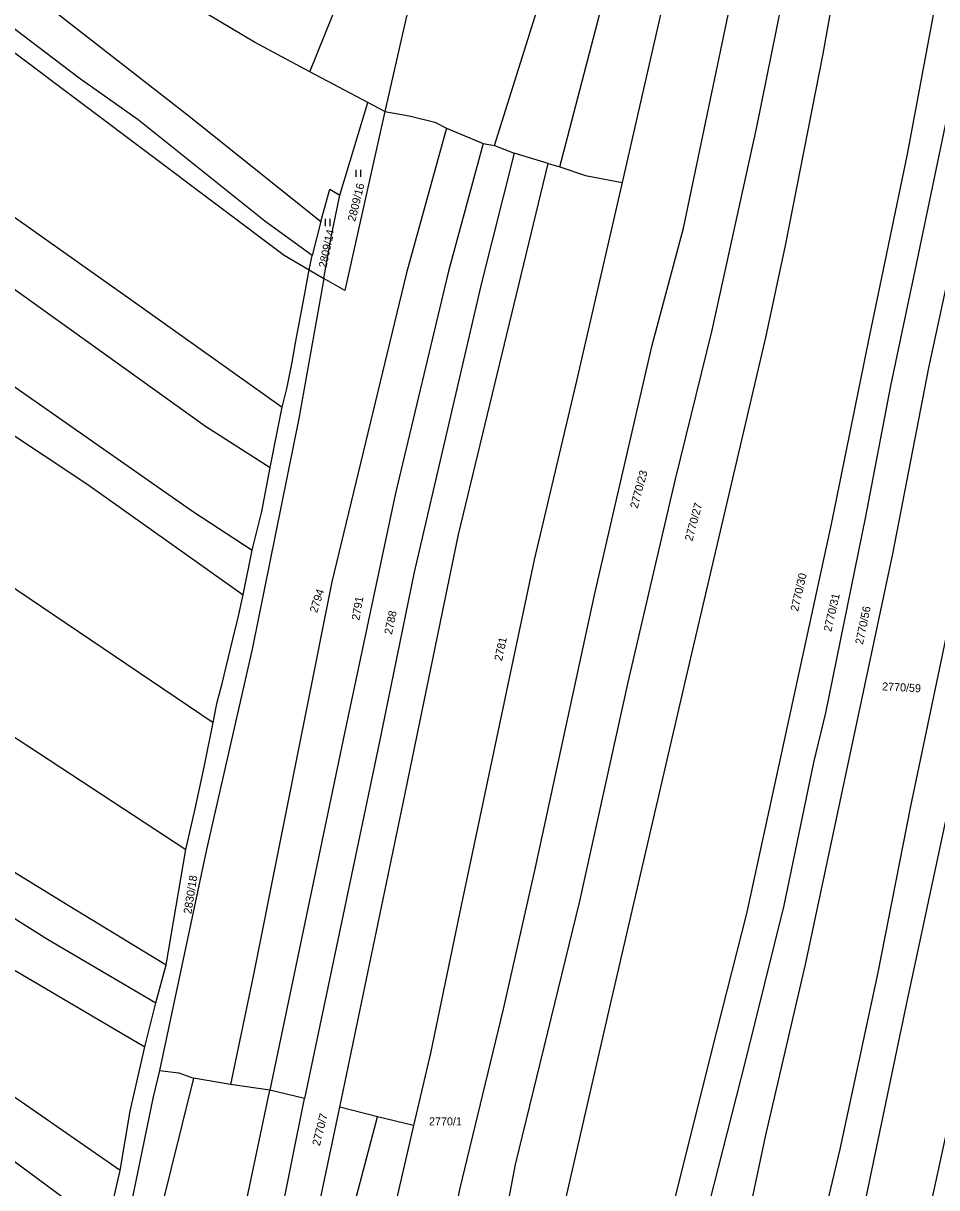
# Model space of a CAD drawing. Extents: x -776734 to -748832, y -1118122 to -976986.
# Drawn here: x -753827.4 to -753634.1, y -1114826.1 to -1114579.5 of the extents above; entities that cross this region are included whole.
import ezdxf

# ---------------------------------------------------------------- set-up
doc = ezdxf.new("R2010")
doc.units = 0
for name, color, linetype in [('KM_Hranice parcel', 7, 'Continuous'), ('KM_Parcelní čísla', 7, 'Continuous'), ('KM_Značky kultur', 7, 'Continuous')]:
    doc.layers.add(name, color=color, linetype=linetype)

msp = doc.modelspace()

# ---------------------------------------------------------------- linework, layer by layer
at = {"layer": 'KM_Hranice parcel'}
for p, q in [((-753766.81, -1114589.78), (-753755.1, -1114560.7)), ((-753754.52, -1114596.32), (-753766.81, -1114589.78)), ((-753760.46, -1114615.92), (-753754.52, -1114596.32)), ((-753750.88, -1114598.22), (-753754.52, -1114596.32)), ((-753737.87, -1114601.71), (-753730.09, -1114604.97)), ((-753730.09, -1114604.97), (-753727.69, -1114605.4)), ((-753727.69, -1114605.4), (-753723.57, -1114607.04)), ((-753716.34, -1114609.22), (-753723.57, -1114607.04)), ((-753716.34, -1114609.22), (-753713.89, -1114609.93)), ((-753764.44, -1114621.51), (-753766.3, -1114628.7)), ((-753766.93, -1114631.73), (-753766.3, -1114628.7)), ((-753766.93, -1114631.73), (-753763.81, -1114633.56)), ((-753780.9, -1114700.52), (-753779.01, -1114691.09)), ((-753797.22, -1114778.89), (-753793.03, -1114754.47)), ((-753799.4, -1114786.94), (-753797.22, -1114778.89)), ((-753801.69, -1114796.2), (-753799.4, -1114786.94)), ((-753783.6, -1114804.21), (-753791.42, -1114802.85)), ((-753775.22, -1114805.4), (-753783.6, -1114804.21)), ((-753767.91, -1114807.15), (-753775.22, -1114805.4)), ((-753752.47, -1114811.02), (-753760.42, -1114808.97)), ((-753744.88, -1114812.91), (-753752.47, -1114811.02)), ((-753809.79, -1114834.95), (-753806.92, -1114822.44))]:
    msp.add_line(p, q, dxfattribs=at)
for points in [[(-753727.69, -1114605.4), (-753712.79, -1114557.95), (-753700.95, -1114511.18), (-753692.02, -1114479.35)], [(-753713.89, -1114609.93), (-753702.49, -1114566.31), (-753691.72, -1114520.85), (-753682.69, -1114486.12)], [(-753973.67, -1114489.15), (-753929.61, -1114507.83), (-753905.65, -1114518.9), (-753879.04, -1114533.76), (-753839.34, -1114562.55), (-753792.02, -1114599.36), (-753764.44, -1114621.51)], [(-753766.3, -1114628.7), (-753776.29, -1114621.4), (-753803.14, -1114599.97), (-753815.6, -1114591.13), (-753834.8, -1114576.63), (-753871.73, -1114550.25), (-753883.91, -1114541.75), (-753905.54, -1114528.64), (-753932.39, -1114515.25), (-753951.79, -1114506.5), (-753963.41, -1114501.89), (-753978.14, -1114494.33)], [(-753980.54, -1114497.11), (-753964.46, -1114503.37), (-753927.91, -1114519.59), (-753886.84, -1114542.44), (-753772.24, -1114628.6), (-753766.93, -1114631.73)], [(-753675.18, -1114495.05), (-753689.07, -1114562.16), (-753700.67, -1114613.23)], [(-754005.15, -1114507.68), (-753982.58, -1114519.79), (-753964.03, -1114528.47), (-753930.12, -1114547.54), (-753900.4, -1114567.21), (-753881.25, -1114582.51), (-753844.84, -1114609.65), (-753804.64, -1114638.01), (-753772.64, -1114660.8)], [(-753794.59, -1115077.61), (-753787.93, -1115060.8), (-753777.91, -1115023.56), (-753764.5, -1114964.39), (-753747.45, -1114890.29), (-753735.04, -1114826.44), (-753725.78, -1114788.24), (-753719.01, -1114758.28), (-753706.47, -1114700.23), (-753694.32, -1114647.7), (-753687.72, -1114622.89), (-753664.72, -1114512.91)], [(-754016.44, -1114515.73), (-754009.95, -1114516.85), (-753991, -1114525.89), (-753973.33, -1114534.46), (-753943.34, -1114553.41), (-753912.75, -1114574.24), (-753860.27, -1114613.62), (-753788.9, -1114664.79), (-753775.21, -1114673.56)], [(-753748.31, -1114942.85), (-753742.18, -1114916.5), (-753736.38, -1114892.22), (-753730.62, -1114858.93), (-753728.07, -1114844.73), (-753724.64, -1114828.54), (-753723.28, -1114821.11), (-753709.62, -1114765.41), (-753699.36, -1114718.72), (-753689.49, -1114676.33), (-753681.62, -1114644.48), (-753672.27, -1114601.8), (-753665.84, -1114570.01), (-753657.14, -1114527.54)], [(-754035.11, -1114531.65), (-754017.95, -1114532.83), (-754004.05, -1114536.71), (-753985.75, -1114545.16), (-753967.67, -1114556.02), (-753946.4, -1114571.84), (-753923.61, -1114589.45), (-753869.1, -1114629.88), (-753829.86, -1114656.07), (-753791.6, -1114682.84), (-753779.01, -1114691.09)], [(-754041.64, -1114536.87), (-754022.57, -1114540.88), (-754006.04, -1114547.32), (-753991.81, -1114554.8), (-753971.54, -1114567.51), (-753943.82, -1114587.27), (-753924.84, -1114601.57), (-753895.28, -1114622.53), (-753841.37, -1114658.87), (-753813.99, -1114676.99), (-753780.9, -1114700.52)], [(-753719.31, -1114858.54), (-753713.16, -1114830.85), (-753703.28, -1114787.85), (-753686.64, -1114715.99), (-753670.27, -1114646.05), (-753666.14, -1114626.53), (-753658.11, -1114585.95), (-753650.23, -1114541.59)], [(-753755.1, -1114560.7), (-753743.81, -1114566.78), (-753750.88, -1114598.22)], [(-753696.84, -1114855.73), (-753691.24, -1114835.28), (-753680.55, -1114792.69), (-753674.32, -1114768), (-753656.4, -1114685.57), (-753648.33, -1114645.93), (-753640.26, -1114607.21), (-753633.95, -1114573.16)], [(-753766.81, -1114589.78), (-753778.48, -1114583.49), (-753791.23, -1114575.97)], [(-754006.04, -1114580.49), (-753960.65, -1114610.89), (-753930.04, -1114632.09), (-753897.65, -1114653.96), (-753861.39, -1114678.36), (-753831.44, -1114697.72), (-753787.25, -1114727.57)], [(-753692.5, -1114869), (-753689.97, -1114860.37), (-753684.09, -1114836.72), (-753674.61, -1114799.31), (-753666.41, -1114766.32), (-753660.14, -1114736.05), (-753657.6, -1114725.49), (-753649.09, -1114683.97), (-753643.82, -1114656.31), (-753638.66, -1114631.83), (-753631.88, -1114599.38), (-753628.52, -1114582.03)], [(-753682.77, -1114871.3), (-753676.87, -1114845.91), (-753670.36, -1114815.19), (-753661.87, -1114778.82), (-753643.37, -1114691.82), (-753635.78, -1114652.49), (-753628.1, -1114616.86), (-753622.99, -1114590.06)], [(-753750.88, -1114598.22), (-753759.4, -1114636.12), (-753763.81, -1114633.56)], [(-753750.88, -1114598.22), (-753745.76, -1114599.11), (-753740.33, -1114600.47), (-753737.87, -1114601.71)], [(-753737.87, -1114601.71), (-753746.31, -1114632.36), (-753762.13, -1114697.8), (-753778.74, -1114780.93), (-753783.6, -1114804.21)], [(-753730.09, -1114604.97), (-753737.42, -1114631.99), (-753748.67, -1114678.99), (-753759.45, -1114729.81), (-753775.22, -1114805.4)], [(-753723.57, -1114607.04), (-753730.47, -1114634.47), (-753744.71, -1114695.74), (-753752.12, -1114731.9), (-753767.91, -1114807.15)], [(-753610.25, -1114606.01), (-753617.12, -1114637.26), (-753624.49, -1114671.37), (-753632.34, -1114710.29), (-753639.7, -1114745.63), (-753646.59, -1114780.5), (-753654.58, -1114817.91), (-753663.71, -1114856.29), (-753671.41, -1114887.98), (-753679.86, -1114921.84)], [(-754012.15, -1114608.47), (-753988.26, -1114624.88), (-753972.82, -1114636.12), (-753919.58, -1114671.95), (-753873.88, -1114701.73), (-753830.77, -1114729.66), (-753793.03, -1114754.47)], [(-753760.42, -1114808.97), (-753747.05, -1114744.66), (-753735.34, -1114687.76), (-753716.34, -1114609.22)], [(-753713.89, -1114609.93), (-753708.41, -1114611.73), (-753700.67, -1114613.23)], [(-753764.44, -1114621.51), (-753762.55, -1114614.62), (-753760.46, -1114615.92)], [(-753700.67, -1114613.23), (-753710.56, -1114656.17), (-753719.31, -1114693.13), (-753734.77, -1114766.3), (-753741.27, -1114797.56), (-753744.88, -1114812.91)], [(-753604.79, -1114614.61), (-753613.99, -1114658.59), (-753629.87, -1114737.18), (-753640.64, -1114787.58), (-753650.44, -1114834.53), (-753663.46, -1114889.5), (-753671.97, -1114923.35)], [(-753763.81, -1114633.56), (-753762.31, -1114625.18), (-753760.46, -1114615.92)], [(-753772.64, -1114660.8), (-753771.56, -1114656.55), (-753770.53, -1114651.29), (-753769.79, -1114647.15), (-753768.23, -1114638.62), (-753766.93, -1114631.73)], [(-754018.86, -1114633.9), (-753991.84, -1114651.56), (-753944.26, -1114684.67), (-753891.31, -1114720.08), (-753878.77, -1114728.45), (-753843.79, -1114750.33), (-753817.6, -1114766.43), (-753797.22, -1114778.89)], [(-753763.81, -1114633.56), (-753769.08, -1114663.2), (-753779, -1114712.04), (-753788.65, -1114754.43), (-753798.57, -1114801.23)], [(-753592.96, -1114636.98), (-753601.26, -1114669.82), (-753605.55, -1114692.31), (-753616.04, -1114739.83), (-753628.68, -1114798.6), (-753643.43, -1114866.36)], [(-754020.76, -1114642.73), (-753997.37, -1114658.12), (-753944.57, -1114694.55), (-753889.95, -1114731.89), (-753846.8, -1114758.03), (-753822.32, -1114773.42), (-753799.4, -1114786.94)], [(-754022.72, -1114650.6), (-753994.83, -1114669.44), (-753950.22, -1114701.08), (-753917.06, -1114724.81), (-753896.72, -1114739.61), (-753846.36, -1114769.99), (-753801.69, -1114796.2)], [(-753775.21, -1114673.56), (-753773.55, -1114665.4), (-753772.64, -1114660.8)], [(-753806.92, -1114822.44), (-753836.67, -1114801.81), (-753872.53, -1114777.48), (-753895.08, -1114763.26), (-753910.75, -1114754.73), (-753919.85, -1114741.17), (-753920.09, -1114740.22), (-753930, -1114733.83), (-753931.58, -1114732.41), (-753990.09, -1114692.21), (-754027.62, -1114666.84)], [(-753779.01, -1114691.09), (-753776.94, -1114682.9), (-753775.21, -1114673.56)], [(-753787.25, -1114727.57), (-753786.4, -1114723.28), (-753785.43, -1114719.56), (-753783.05, -1114709.89), (-753781.97, -1114705.36), (-753780.9, -1114700.52)], [(-753793.03, -1114754.47), (-753791.04, -1114745.82), (-753789.09, -1114736.68), (-753787.25, -1114727.57)], [(-753809.79, -1114834.95), (-753856.88, -1114800.2), (-753890.97, -1114776.38), (-753909.62, -1114763.9)], [(-753806.92, -1114822.44), (-753804.84, -1114809.87), (-753801.69, -1114796.2)], [(-753791.42, -1114802.85), (-753798.62, -1114831.84), (-753806.47, -1114870.47), (-753828.68, -1114969.47), (-753835.5, -1115004.32), (-753839.23, -1115017.91)], [(-753798.57, -1114801.23), (-753799.91, -1114806.81), (-753814.84, -1114878.99)], [(-753798.57, -1114801.23), (-753794.52, -1114801.72), (-753791.42, -1114802.85)], [(-753827.22, -1115042.47), (-753824.75, -1115029.79), (-753815.18, -1114985.65), (-753800.65, -1114920.02), (-753786.23, -1114857.67), (-753775.22, -1114805.4)], [(-753821.74, -1115050.21), (-753812.98, -1115010.4), (-753802.75, -1114964.66), (-753791.79, -1114915.39), (-753783.28, -1114877.36), (-753773.41, -1114834.52), (-753767.91, -1114807.15)], [(-753815.75, -1115057.27), (-753812.74, -1115047.08), (-753811.02, -1115038.9), (-753800.47, -1114993.4), (-753793.97, -1114963.65), (-753778.1, -1114891.75), (-753767.92, -1114844.45), (-753760.42, -1114808.97)], [(-753810.37, -1115062.57), (-753804.42, -1115042.36), (-753797.25, -1115010.97), (-753786.03, -1114958.91), (-753770.33, -1114887.7), (-753757.09, -1114828.71), (-753752.47, -1114811.02)], [(-753744.88, -1114812.91), (-753755.85, -1114860.59), (-753768.37, -1114915.99), (-753784.17, -1114987.23), (-753793.11, -1115028.22), (-753799.33, -1115052.95), (-753804.69, -1115068.16)]]:
    msp.add_lwpolyline(points, dxfattribs=at)
at = {"layer": 'KM_Značky kultur'}
for p, q in [((-753756.991, -1114612.04), (-753756.991, -1114610.54)), ((-753755.99, -1114612.04), (-753755.99, -1114610.54)), ((-753763.491, -1114622.44), (-753763.491, -1114620.94)), ((-753762.49, -1114622.44), (-753762.49, -1114620.94))]:
    msp.add_line(p, q, dxfattribs=at)

# ---------------------------------------------------------------- texts
at = {"layer": 'KM_Parcelní čísla'}
for s, rotation, p in [('2809/16', 76, (-753757.185, -1114621.595)), ('2809/14', 78, (-753763.288, -1114631.406)), ('2770/23', 75, (-753697.418, -1114682.369)), ('2770/27', 75, (-753685.838, -1114689.269)), ('2770/30', 77, (-753663.451, -1114704.151)), ('2794', 72, (-753765.281, -1114704.452)), ('2791', 80, (-753756.302, -1114706.017)), ('2770/31', 77, (-753656.441, -1114708.451)), ('2788', 78, (-753749.418, -1114709.026)), ('2770/56', 78, (-753649.748, -1114711.166)), ('2781', 78, (-753726.118, -1114714.626)), ('2770/59', 357, (-753645.694, -1114720.748)), ('2830/18', 81, (-753791.87, -1114768.182)), ('2770/7', 76, (-753764.675, -1114817.305))]:
    msp.add_text(s, height=1.7, rotation=rotation, dxfattribs=at).set_placement(p)
msp.add_text('2770/1', height=1.7, dxfattribs=at).set_placement((-753741.56, -1114812.86))

doc.saveas('drawing.dxf')
